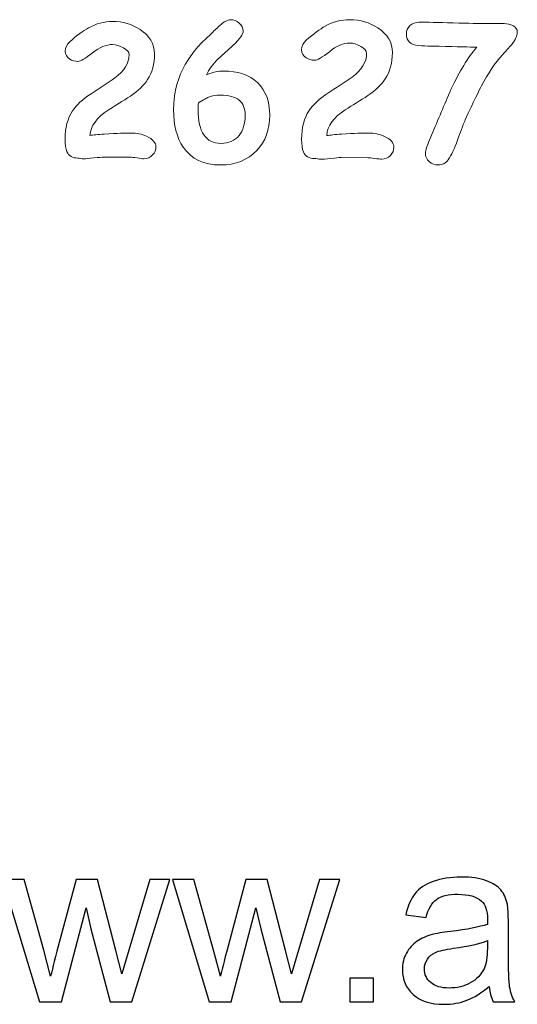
# Model space of a CAD drawing. Header units: millimetres. Extents: x -811 to 1340, y -192 to 870.
# Tile 646 of 656: x 792 to 843, y -192 to -91. Entities that reach past the tile are written whole.
import ezdxf

# ---------------------------------------------------------------- set-up
doc = ezdxf.new("R2010")
doc.units = ezdxf.units.MM
doc.header["$MEASUREMENT"] = 0
doc.layers.add('layer 1', color=7, linetype='Continuous')

msp = doc.modelspace()

# ---------------------------------------------------------------- linework, layer by layer
at = {"layer": 'layer 1', "color": 175, "lineweight": 9}
for points, knots in [([(804.9016, -104.9592), (804.7507, -104.9592), (804.5118, -104.9341), (804.1878, -104.8807), (804.1878, -104.8807), (803.867, -104.8303), (803.6344, -104.8052), (803.4929, -104.8052), (803.4929, -104.8052), (803.4929, -104.8052), (800.7853, -104.7957), (800.7853, -104.7957), (800.7853, -104.7957), (800.5495, -104.7957), (800.1973, -104.824), (799.7256, -104.8807), (799.7256, -104.8807), (799.2508, -104.9373), (798.8954, -104.9655), (798.6564, -104.9655), (798.6564, -104.9655), (798.5873, -104.9655), (798.4897, -104.953), (798.3609, -104.9277), (798.3609, -104.9277), (798.2319, -104.9026), (798.1345, -104.8931), (798.0652, -104.8931), (798.0652, -104.8931), (797.5118, -104.8931), (797.1376, -104.6667), (796.9425, -104.2203), (796.9425, -104.2203), (796.8199, -103.9373), (796.7571, -103.5002), (796.7571, -102.912), (796.7571, -102.912), (796.7571, -101.7643), (797.0117, -100.8021), (797.5212, -100.0285), (797.5212, -100.0285), (797.9143, -99.4341), (798.5495, -98.8365), (799.43, -98.2423), (799.43, -98.2423), (800.2601, -97.6951), (801.0841, -97.151), (801.908, -96.6134), (801.908, -96.6134), (802.8797, -95.9058), (803.364, -95.1039), (803.364, -94.2076), (803.364, -94.2076), (803.364, -93.975), (803.1689, -93.7422), (802.7822, -93.5127), (802.7822, -93.5127), (802.3953, -93.2831), (802.018, -93.1668), (801.6501, -93.1668), (801.6501, -93.1668), (800.9991, -93.1668), (800.3105, -93.4561), (799.5809, -94.0378), (799.5809, -94.0378), (798.8546, -94.6196), (798.3545, -94.9089), (798.0841, -94.9089), (798.0841, -94.9089), (797.7571, -94.9089), (797.4741, -94.8303), (797.2288, -94.67), (797.2288, -94.67), (796.9205, -94.4718), (796.7665, -94.1983), (796.7665, -93.8492), (796.7665, -93.8492), (796.7665, -93.4749), (796.9205, -93.151), (797.2288, -92.8807), (797.2288, -92.8807), (797.9709, -92.2234), (798.6186, -91.7455), (799.1722, -91.4436), (799.1722, -91.4436), (799.9709, -91.0063), (800.7948, -90.7894), (801.6501, -90.7894), (801.6501, -90.7894), (802.713, -90.7894), (803.6721, -91.0693), (804.5243, -91.629), (804.5243, -91.629), (805.5023, -92.2674), (805.9897, -93.1007), (805.9897, -94.1322), (805.9897, -94.1322), (805.9897, -95.1762), (805.7507, -96.0662), (805.2696, -96.7957), (805.2696, -96.7957), (804.8954, -97.3806), (804.3043, -97.9466), (803.4929, -98.5002), (803.4929, -98.5002), (802.7256, -98.9844), (801.9582, -99.4687), (801.1911, -99.9466), (801.1911, -99.9466), (800.0244, -100.7077), (799.3953, -101.5756), (799.3105, -102.5535), (799.3105, -102.5535), (799.647, -102.5095), (800.1469, -102.4624), (800.8042, -102.4058), (800.8042, -102.4058), (802.1123, -102.3397), (803.0495, -102.3051), (803.6124, -102.3051), (803.6124, -102.3051), (804.1407, -102.3051), (804.6627, -102.4183), (805.1784, -102.6447), (805.1784, -102.6447), (805.8168, -102.9277), (806.1376, -103.2926), (806.1376, -103.7328), (806.1376, -103.7328), (806.1376, -104.0536), (806.0244, -104.3335), (805.7979, -104.5724), (805.7979, -104.5724), (805.5558, -104.8303), (805.2601, -104.9592), (804.9016, -104.9592)], [0, 0, 0, 0, 0.02857143, 0.02857143, 0.02857143, 0.02857143, 0.05714286, 0.05714286, 0.05714286, 0.05714286, 0.08571429, 0.08571429, 0.08571429, 0.08571429, 0.11428571, 0.11428571, 0.11428571, 0.11428571, 0.14285714, 0.14285714, 0.14285714, 0.14285714, 0.17142857, 0.17142857, 0.17142857, 0.17142857, 0.2, 0.2, 0.2, 0.2, 0.22857143, 0.22857143, 0.22857143, 0.22857143, 0.25714286, 0.25714286, 0.25714286, 0.25714286, 0.28571429, 0.28571429, 0.28571429, 0.28571429, 0.31428571, 0.31428571, 0.31428571, 0.31428571, 0.34285714, 0.34285714, 0.34285714, 0.34285714, 0.37142857, 0.37142857, 0.37142857, 0.37142857, 0.4, 0.4, 0.4, 0.4, 0.42857143, 0.42857143, 0.42857143, 0.42857143, 0.45714286, 0.45714286, 0.45714286, 0.45714286, 0.48571429, 0.48571429, 0.48571429, 0.48571429, 0.51428571, 0.51428571, 0.51428571, 0.51428571, 0.54285714, 0.54285714, 0.54285714, 0.54285714, 0.57142857, 0.57142857, 0.57142857, 0.57142857, 0.6, 0.6, 0.6, 0.6, 0.62857143, 0.62857143, 0.62857143, 0.62857143, 0.65714286, 0.65714286, 0.65714286, 0.65714286, 0.68571429, 0.68571429, 0.68571429, 0.68571429, 0.71428571, 0.71428571, 0.71428571, 0.71428571, 0.74285714, 0.74285714, 0.74285714, 0.74285714, 0.77142857, 0.77142857, 0.77142857, 0.77142857, 0.8, 0.8, 0.8, 0.8, 0.82857143, 0.82857143, 0.82857143, 0.82857143, 0.85714286, 0.85714286, 0.85714286, 0.85714286, 0.88571429, 0.88571429, 0.88571429, 0.88571429, 0.91428571, 0.91428571, 0.91428571, 0.91428571, 0.94285714, 0.94285714, 0.94285714, 0.94285714, 1, 1, 1, 1]), ([(812.8073, -105.6039), (811.0683, -105.6039), (809.7853, -104.9907), (808.9551, -103.7611), (808.9551, -103.7611), (808.2916, -102.7768), (807.9614, -101.4875), (807.9614, -99.89), (807.9614, -99.89), (807.9614, -96.8995), (809.2317, -94.3082), (811.7758, -92.1164), (811.7758, -92.1164), (812.0934, -91.8083), (812.4142, -91.5033), (812.7318, -91.2014), (812.7318, -91.2014), (813.1815, -90.8021), (813.5525, -90.6039), (813.8481, -90.6039), (813.8481, -90.6039), (814.1846, -90.6039), (814.4834, -90.7202), (814.7412, -90.9497), (814.7412, -90.9497), (814.9991, -91.1794), (815.1343, -91.4592), (815.1469, -91.7832), (815.1469, -91.7832), (815.1595, -92.0913), (814.8104, -92.585), (814.0965, -93.2674), (814.0965, -93.2674), (813.5871, -93.7328), (813.0808, -94.1983), (812.5746, -94.6574), (812.5746, -94.6574), (812.0117, -95.2108), (811.6029, -95.7517), (811.3513, -96.28), (811.3513, -96.28), (811.6814, -96.151), (811.9897, -96.0567), (812.2759, -95.9939), (812.2759, -95.9939), (812.562, -95.9341), (812.8261, -95.9026), (813.0652, -95.9026), (813.0652, -95.9026), (814.5997, -95.9026), (815.7884, -96.302), (816.6312, -97.1039), (816.6312, -97.1039), (817.4708, -97.9058), (817.8921, -99.0221), (817.8921, -100.4529), (817.8921, -100.4529), (817.8921, -101.9404), (817.4457, -103.1606), (816.5557, -104.1102), (816.5557, -104.1102), (815.6155, -105.1071), (814.3671, -105.6039), (812.8073, -105.6039)], [0, 0, 0, 0, 0.05882353, 0.05882353, 0.05882353, 0.05882353, 0.11764706, 0.11764706, 0.11764706, 0.11764706, 0.17647059, 0.17647059, 0.17647059, 0.17647059, 0.23529412, 0.23529412, 0.23529412, 0.23529412, 0.29411765, 0.29411765, 0.29411765, 0.29411765, 0.35294118, 0.35294118, 0.35294118, 0.35294118, 0.41176471, 0.41176471, 0.41176471, 0.41176471, 0.47058824, 0.47058824, 0.47058824, 0.47058824, 0.52941176, 0.52941176, 0.52941176, 0.52941176, 0.58823529, 0.58823529, 0.58823529, 0.58823529, 0.64705882, 0.64705882, 0.64705882, 0.64705882, 0.70588235, 0.70588235, 0.70588235, 0.70588235, 0.76470588, 0.76470588, 0.76470588, 0.76470588, 0.82352941, 0.82352941, 0.82352941, 0.82352941, 0.88235294, 0.88235294, 0.88235294, 0.88235294, 1, 1, 1, 1]), ([(829.4591, -105.0062), (829.3057, -105.0062), (829.0629, -104.9807), (828.7336, -104.9263), (828.7336, -104.9263), (828.4076, -104.8751), (828.1711, -104.8496), (828.0273, -104.8496), (828.0273, -104.8496), (828.0273, -104.8496), (825.2753, -104.8399), (825.2753, -104.8399), (825.2753, -104.8399), (825.0356, -104.8399), (824.6776, -104.8688), (824.1982, -104.9263), (824.1982, -104.9263), (823.7156, -104.9839), (823.3544, -105.0125), (823.1114, -105.0125), (823.1114, -105.0125), (823.0412, -105.0125), (822.942, -104.9999), (822.811, -104.9742), (822.811, -104.9742), (822.68, -104.9487), (822.5809, -104.939), (822.5105, -104.939), (822.5105, -104.939), (821.9481, -104.939), (821.5677, -104.7089), (821.3694, -104.2551), (821.3694, -104.2551), (821.2448, -103.9674), (821.1809, -103.5232), (821.1809, -102.9254), (821.1809, -102.9254), (821.1809, -101.7589), (821.4398, -100.7808), (821.9576, -99.9945), (821.9576, -99.9945), (822.3571, -99.3904), (823.0028, -98.783), (823.8977, -98.179), (823.8977, -98.179), (824.7415, -97.6229), (825.5789, -97.0699), (826.4164, -96.5234), (826.4164, -96.5234), (827.404, -95.8042), (827.8963, -94.9892), (827.8963, -94.0782), (827.8963, -94.0782), (827.8963, -93.8417), (827.698, -93.6051), (827.3049, -93.3718), (827.3049, -93.3718), (826.9117, -93.1385), (826.5282, -93.0202), (826.1543, -93.0202), (826.1543, -93.0202), (825.4926, -93.0202), (824.7927, -93.3142), (824.0511, -93.9056), (824.0511, -93.9056), (823.3128, -94.4969), (822.8045, -94.7909), (822.5297, -94.7909), (822.5297, -94.7909), (822.1974, -94.7909), (821.9097, -94.711), (821.6604, -94.5481), (821.6604, -94.5481), (821.3471, -94.3467), (821.1905, -94.0687), (821.1905, -93.7138), (821.1905, -93.7138), (821.1905, -93.3334), (821.3471, -93.0042), (821.6604, -92.7294), (821.6604, -92.7294), (822.4147, -92.0614), (823.073, -91.5756), (823.6357, -91.2687), (823.6357, -91.2687), (824.4475, -90.8243), (825.2849, -90.6039), (826.1543, -90.6039), (826.1543, -90.6039), (827.2346, -90.6039), (828.2094, -90.8884), (829.0756, -91.4572), (829.0756, -91.4572), (830.0697, -92.1061), (830.5651, -92.953), (830.5651, -94.0015), (830.5651, -94.0015), (830.5651, -95.0626), (830.3221, -95.9672), (829.8332, -96.7087), (829.8332, -96.7087), (829.4528, -97.3032), (828.852, -97.8785), (828.0273, -98.4411), (828.0273, -98.4411), (827.2474, -98.9333), (826.4675, -99.4255), (825.6877, -99.9113), (825.6877, -99.9113), (824.5018, -100.6849), (823.8625, -101.5671), (823.7763, -102.561), (823.7763, -102.561), (824.1183, -102.5163), (824.6264, -102.4684), (825.2945, -102.4109), (825.2945, -102.4109), (826.624, -102.3437), (827.5766, -102.3085), (828.1487, -102.3085), (828.1487, -102.3085), (828.6857, -102.3085), (829.2163, -102.4236), (829.7405, -102.6537), (829.7405, -102.6537), (830.3893, -102.9414), (830.7153, -103.3122), (830.7153, -103.7597), (830.7153, -103.7597), (830.7153, -104.0857), (830.6003, -104.3702), (830.3702, -104.613), (830.3702, -104.613), (830.124, -104.8751), (829.8235, -105.0062), (829.4591, -105.0062)], [0, 0, 0, 0, 0.02857143, 0.02857143, 0.02857143, 0.02857143, 0.05714286, 0.05714286, 0.05714286, 0.05714286, 0.08571429, 0.08571429, 0.08571429, 0.08571429, 0.11428571, 0.11428571, 0.11428571, 0.11428571, 0.14285714, 0.14285714, 0.14285714, 0.14285714, 0.17142857, 0.17142857, 0.17142857, 0.17142857, 0.2, 0.2, 0.2, 0.2, 0.22857143, 0.22857143, 0.22857143, 0.22857143, 0.25714286, 0.25714286, 0.25714286, 0.25714286, 0.28571429, 0.28571429, 0.28571429, 0.28571429, 0.31428571, 0.31428571, 0.31428571, 0.31428571, 0.34285714, 0.34285714, 0.34285714, 0.34285714, 0.37142857, 0.37142857, 0.37142857, 0.37142857, 0.4, 0.4, 0.4, 0.4, 0.42857143, 0.42857143, 0.42857143, 0.42857143, 0.45714286, 0.45714286, 0.45714286, 0.45714286, 0.48571429, 0.48571429, 0.48571429, 0.48571429, 0.51428571, 0.51428571, 0.51428571, 0.51428571, 0.54285714, 0.54285714, 0.54285714, 0.54285714, 0.57142857, 0.57142857, 0.57142857, 0.57142857, 0.6, 0.6, 0.6, 0.6, 0.62857143, 0.62857143, 0.62857143, 0.62857143, 0.65714286, 0.65714286, 0.65714286, 0.65714286, 0.68571429, 0.68571429, 0.68571429, 0.68571429, 0.71428571, 0.71428571, 0.71428571, 0.71428571, 0.74285714, 0.74285714, 0.74285714, 0.74285714, 0.77142857, 0.77142857, 0.77142857, 0.77142857, 0.8, 0.8, 0.8, 0.8, 0.82857143, 0.82857143, 0.82857143, 0.82857143, 0.85714286, 0.85714286, 0.85714286, 0.85714286, 0.88571429, 0.88571429, 0.88571429, 0.88571429, 0.91428571, 0.91428571, 0.91428571, 0.91428571, 0.94285714, 0.94285714, 0.94285714, 0.94285714, 1, 1, 1, 1]), ([(839.2812, -93.4325), (838.5813, -93.4261), (837.2804, -93.3975), (835.3787, -93.3494), (835.3787, -93.3494), (834.9024, -93.3494), (834.1928, -93.3271), (833.2531, -93.2824), (833.2531, -93.2824), (832.422, -93.2152), (832.0066, -92.8125), (832.0066, -92.0742), (832.0066, -92.0742), (832.0066, -91.7322), (832.1312, -91.4445), (832.3805, -91.2112), (832.3805, -91.2112), (832.6298, -90.9811), (832.9366, -90.866), (833.2978, -90.866), (833.2978, -90.866), (834.0841, -90.866), (835.2668, -90.8884), (836.8425, -90.9362), (836.8425, -90.9362), (838.4182, -90.9843), (839.6009, -91.0066), (840.3872, -91.0066), (840.3872, -91.0066), (840.3872, -91.0066), (842.1003, -91.0066), (842.1003, -91.0066), (842.1003, -91.0066), (842.4392, -91.0066), (842.7363, -91.0736), (842.9921, -91.2047), (842.9921, -91.2047), (843.3085, -91.3646), (843.4683, -91.6043), (843.4683, -91.924), (843.4683, -91.924), (843.4683, -92.266), (843.2798, -92.675), (842.9058, -93.1513), (842.9058, -93.1513), (842.5926, -93.4997), (842.2792, -93.8512), (841.9597, -94.1996), (841.9597, -94.1996), (841.1669, -95.0786), (840.435, -96.159), (839.7606, -97.4406), (839.7606, -97.4406), (839.5465, -97.8401), (838.9872, -99.01), (838.0827, -100.9501), (838.0827, -100.9501), (837.9643, -101.2059), (837.6991, -101.9058), (837.2867, -103.0469), (837.2867, -103.0469), (836.9736, -103.9099), (836.6571, -104.5843), (836.331, -105.0701), (836.331, -105.0701), (836.0817, -105.4249), (835.7365, -105.6039), (835.2923, -105.6039), (835.2923, -105.6039), (834.9503, -105.6039), (834.6434, -105.4888), (834.3749, -105.2587), (834.3749, -105.2587), (834.1064, -105.0254), (833.9722, -104.7409), (833.9722, -104.3957), (833.9722, -104.3957), (833.9722, -104.1272), (834.18, -103.504), (834.5987, -102.5226), (834.5987, -102.5226), (835.2731, -100.9501), (835.9443, -99.3775), (836.6124, -97.805), (836.6124, -97.805), (837.4754, -95.9704), (838.3639, -94.5129), (839.2812, -93.4325)], [0, 0, 0, 0, 0.04347826, 0.04347826, 0.04347826, 0.04347826, 0.08695652, 0.08695652, 0.08695652, 0.08695652, 0.13043478, 0.13043478, 0.13043478, 0.13043478, 0.17391304, 0.17391304, 0.17391304, 0.17391304, 0.2173913, 0.2173913, 0.2173913, 0.2173913, 0.26086957, 0.26086957, 0.26086957, 0.26086957, 0.30434783, 0.30434783, 0.30434783, 0.30434783, 0.34782609, 0.34782609, 0.34782609, 0.34782609, 0.39130435, 0.39130435, 0.39130435, 0.39130435, 0.43478261, 0.43478261, 0.43478261, 0.43478261, 0.47826087, 0.47826087, 0.47826087, 0.47826087, 0.52173913, 0.52173913, 0.52173913, 0.52173913, 0.56521739, 0.56521739, 0.56521739, 0.56521739, 0.60869565, 0.60869565, 0.60869565, 0.60869565, 0.65217391, 0.65217391, 0.65217391, 0.65217391, 0.69565217, 0.69565217, 0.69565217, 0.69565217, 0.73913043, 0.73913043, 0.73913043, 0.73913043, 0.7826087, 0.7826087, 0.7826087, 0.7826087, 0.82608696, 0.82608696, 0.82608696, 0.82608696, 0.86956522, 0.86956522, 0.86956522, 0.86956522, 0.91304348, 0.91304348, 0.91304348, 0.91304348, 1, 1, 1, 1]), ([(812.8073, -98.3901), (812.3513, -98.3901), (811.9425, -98.4624), (811.5809, -98.6101), (811.5809, -98.6101), (811.3891, -98.692), (811.0399, -98.8838), (810.5305, -99.1919), (810.5305, -99.1919), (810.5054, -99.4436), (810.4928, -99.6762), (810.4928, -99.8931), (810.4928, -99.8931), (810.4928, -101.0536), (810.691, -101.9246), (811.0841, -102.5033), (811.0841, -102.5033), (811.477, -103.0851), (812.0652, -103.3743), (812.8513, -103.3743), (812.8513, -103.3743), (813.6563, -103.3743), (814.279, -103.1039), (814.7223, -102.563), (814.7223, -102.563), (815.1469, -102.0473), (815.3576, -101.3428), (815.3576, -100.4529), (815.3576, -100.4529), (815.3576, -99.7674), (815.1469, -99.2485), (814.7223, -98.9058), (814.7223, -98.9058), (814.2978, -98.563), (813.6595, -98.3901), (812.8073, -98.3901)], [0, 0, 0, 0, 0.1, 0.1, 0.1, 0.1, 0.2, 0.2, 0.2, 0.2, 0.3, 0.3, 0.3, 0.3, 0.4, 0.4, 0.4, 0.4, 0.5, 0.5, 0.5, 0.5, 0.6, 0.6, 0.6, 0.6, 0.7, 0.7, 0.7, 0.7, 0.8, 0.8, 0.8, 0.8, 1, 1, 1, 1])]:
    msp.add_open_spline(points, degree=3, knots=knots, dxfattribs=at)
at = {"layer": 'layer 1', "color": 250}
for points, knots in [([(794.1065, -191.9948), (794.1065, -191.9948), (790.298, -179.3916), (790.298, -179.3916), (790.298, -179.3916), (790.298, -179.3916), (792.5321, -179.3916), (792.5321, -179.3916), (792.5321, -179.3916), (792.5321, -179.3916), (794.5436, -186.6645), (794.5436, -186.6645), (794.5436, -186.6645), (794.5436, -186.6645), (795.2559, -189.3722), (795.2559, -189.3722), (795.2559, -189.3722), (795.2843, -189.2386), (795.5028, -188.3725), (795.9075, -186.7738), (795.9075, -186.7738), (795.9075, -186.7738), (797.9029, -179.3916), (797.9029, -179.3916), (797.9029, -179.3916), (797.9029, -179.3916), (800.0924, -179.3916), (800.0924, -179.3916), (800.0924, -179.3916), (800.0924, -179.3916), (801.9906, -186.709), (801.9906, -186.709), (801.9906, -186.709), (801.9906, -186.709), (802.6098, -189.1091), (802.6098, -189.1091), (802.6098, -189.1091), (802.6098, -189.1091), (803.3343, -186.6767), (803.3343, -186.6767), (803.3343, -186.6767), (803.3343, -186.6767), (805.5117, -179.3916), (805.5117, -179.3916), (805.5117, -179.3916), (805.5117, -179.3916), (807.588, -179.3916), (807.588, -179.3916), (807.588, -179.3916), (807.588, -179.3916), (803.6338, -191.9948), (803.6338, -191.9948), (803.6338, -191.9948), (803.6338, -191.9948), (801.424, -191.9948), (801.424, -191.9948), (801.424, -191.9948), (801.424, -191.9948), (799.4246, -184.4547), (799.4246, -184.4547), (799.4246, -184.4547), (799.4246, -184.4547), (798.9187, -182.2975), (798.9187, -182.2975), (798.9187, -182.2975), (798.9187, -182.2975), (796.3689, -191.9948), (796.3689, -191.9948), (796.3689, -191.9948), (796.3689, -191.9948), (794.1065, -191.9948), (794.1065, -191.9948)], [0, 0, 0, 0, 0.05263158, 0.05263158, 0.05263158, 0.05263158, 0.10526316, 0.10526316, 0.10526316, 0.10526316, 0.15789474, 0.15789474, 0.15789474, 0.15789474, 0.21052632, 0.21052632, 0.21052632, 0.21052632, 0.26315789, 0.26315789, 0.26315789, 0.26315789, 0.31578947, 0.31578947, 0.31578947, 0.31578947, 0.36842105, 0.36842105, 0.36842105, 0.36842105, 0.42105263, 0.42105263, 0.42105263, 0.42105263, 0.47368421, 0.47368421, 0.47368421, 0.47368421, 0.52631579, 0.52631579, 0.52631579, 0.52631579, 0.57894737, 0.57894737, 0.57894737, 0.57894737, 0.63157895, 0.63157895, 0.63157895, 0.63157895, 0.68421053, 0.68421053, 0.68421053, 0.68421053, 0.73684211, 0.73684211, 0.73684211, 0.73684211, 0.78947368, 0.78947368, 0.78947368, 0.78947368, 0.84210526, 0.84210526, 0.84210526, 0.84210526, 0.89473684, 0.89473684, 0.89473684, 0.89473684, 1, 1, 1, 1]), ([(811.6434, -191.9948), (811.6434, -191.9948), (807.8349, -179.3916), (807.8349, -179.3916), (807.8349, -179.3916), (807.8349, -179.3916), (810.069, -179.3916), (810.069, -179.3916), (810.069, -179.3916), (810.069, -179.3916), (812.0805, -186.6645), (812.0805, -186.6645), (812.0805, -186.6645), (812.0805, -186.6645), (812.7928, -189.3722), (812.7928, -189.3722), (812.7928, -189.3722), (812.8212, -189.2386), (813.0397, -188.3725), (813.4444, -186.7738), (813.4444, -186.7738), (813.4444, -186.7738), (815.4398, -179.3916), (815.4398, -179.3916), (815.4398, -179.3916), (815.4398, -179.3916), (817.6293, -179.3916), (817.6293, -179.3916), (817.6293, -179.3916), (817.6293, -179.3916), (819.5275, -186.709), (819.5275, -186.709), (819.5275, -186.709), (819.5275, -186.709), (820.1467, -189.1091), (820.1467, -189.1091), (820.1467, -189.1091), (820.1467, -189.1091), (820.8712, -186.6767), (820.8712, -186.6767), (820.8712, -186.6767), (820.8712, -186.6767), (823.0486, -179.3916), (823.0486, -179.3916), (823.0486, -179.3916), (823.0486, -179.3916), (825.1249, -179.3916), (825.1249, -179.3916), (825.1249, -179.3916), (825.1249, -179.3916), (821.1707, -191.9948), (821.1707, -191.9948), (821.1707, -191.9948), (821.1707, -191.9948), (818.9609, -191.9948), (818.9609, -191.9948), (818.9609, -191.9948), (818.9609, -191.9948), (816.9615, -184.4547), (816.9615, -184.4547), (816.9615, -184.4547), (816.9615, -184.4547), (816.4556, -182.2975), (816.4556, -182.2975), (816.4556, -182.2975), (816.4556, -182.2975), (813.9058, -191.9948), (813.9058, -191.9948), (813.9058, -191.9948), (813.9058, -191.9948), (811.6434, -191.9948), (811.6434, -191.9948)], [0, 0, 0, 0, 0.05263158, 0.05263158, 0.05263158, 0.05263158, 0.10526316, 0.10526316, 0.10526316, 0.10526316, 0.15789474, 0.15789474, 0.15789474, 0.15789474, 0.21052632, 0.21052632, 0.21052632, 0.21052632, 0.26315789, 0.26315789, 0.26315789, 0.26315789, 0.31578947, 0.31578947, 0.31578947, 0.31578947, 0.36842105, 0.36842105, 0.36842105, 0.36842105, 0.42105263, 0.42105263, 0.42105263, 0.42105263, 0.47368421, 0.47368421, 0.47368421, 0.47368421, 0.52631579, 0.52631579, 0.52631579, 0.52631579, 0.57894737, 0.57894737, 0.57894737, 0.57894737, 0.63157895, 0.63157895, 0.63157895, 0.63157895, 0.68421053, 0.68421053, 0.68421053, 0.68421053, 0.73684211, 0.73684211, 0.73684211, 0.73684211, 0.78947368, 0.78947368, 0.78947368, 0.78947368, 0.84210526, 0.84210526, 0.84210526, 0.84210526, 0.89473684, 0.89473684, 0.89473684, 0.89473684, 1, 1, 1, 1]), ([(840.5531, -190.4164), (839.7598, -191.0923), (838.9949, -191.5658), (838.2623, -191.8451), (838.2623, -191.8451), (837.5298, -192.1243), (836.7446, -192.2619), (835.9028, -192.2619), (835.9028, -192.2619), (834.5186, -192.2619), (833.4542, -191.926), (832.7095, -191.2501), (832.7095, -191.2501), (831.9648, -190.5783), (831.5924, -189.7162), (831.5924, -188.6679), (831.5924, -188.6679), (831.5924, -188.0527), (831.7341, -187.4902), (832.0133, -186.9802), (832.0133, -186.9802), (832.2966, -186.4703), (832.6649, -186.0655), (833.1182, -185.7579), (833.1182, -185.7579), (833.5756, -185.4503), (834.0855, -185.2156), (834.6562, -185.0578), (834.6562, -185.0578), (835.0771, -184.9485), (835.7125, -184.8433), (836.5584, -184.738), (836.5584, -184.738), (838.2826, -184.5357), (839.5575, -184.2888), (840.371, -184.0055), (840.371, -184.0055), (840.3791, -183.7141), (840.3831, -183.5279), (840.3831, -183.451), (840.3831, -183.451), (840.3831, -182.5849), (840.1807, -181.9737), (839.776, -181.6176), (839.776, -181.6176), (839.2296, -181.1359), (838.4161, -180.8971), (837.3396, -180.8971), (837.3396, -180.8971), (836.3318, -180.8971), (835.5871, -181.0752), (835.1095, -181.4273), (835.1095, -181.4273), (834.6279, -181.7795), (834.2758, -182.4027), (834.0451, -183.3012), (834.0451, -183.3012), (834.0451, -183.3012), (831.9567, -183.0098), (831.9567, -183.0098), (831.9567, -183.0098), (832.1469, -182.1154), (832.4585, -181.3909), (832.8956, -180.8405), (832.8956, -180.8405), (833.3327, -180.2901), (833.9641, -179.8691), (834.7898, -179.5696), (834.7898, -179.5696), (835.6114, -179.2742), (836.5706, -179.1244), (837.6552, -179.1244), (837.6552, -179.1244), (838.7318, -179.1244), (839.6101, -179.2499), (840.286, -179.5049), (840.286, -179.5049), (840.9578, -179.7599), (841.4556, -180.0756), (841.7713, -180.46), (841.7713, -180.46), (842.087, -180.8445), (842.3096, -181.3302), (842.4391, -181.9171), (842.4391, -181.9171), (842.5079, -182.2813), (842.5444, -182.937), (842.5444, -183.88), (842.5444, -183.88), (842.5444, -183.88), (842.5444, -186.7131), (842.5444, -186.7131), (842.5444, -186.7131), (842.5444, -188.6922), (842.5889, -189.9428), (842.6779, -190.473), (842.6779, -190.473), (842.7629, -191.0032), (842.941, -191.5091), (843.2, -191.9948), (843.2, -191.9948), (843.2, -191.9948), (840.9659, -191.9948), (840.9659, -191.9948), (840.9659, -191.9948), (840.7514, -191.5456), (840.6138, -191.0194), (840.5531, -190.4164)], [0, 0, 0, 0, 0.03571429, 0.03571429, 0.03571429, 0.03571429, 0.07142857, 0.07142857, 0.07142857, 0.07142857, 0.10714286, 0.10714286, 0.10714286, 0.10714286, 0.14285714, 0.14285714, 0.14285714, 0.14285714, 0.17857143, 0.17857143, 0.17857143, 0.17857143, 0.21428571, 0.21428571, 0.21428571, 0.21428571, 0.25, 0.25, 0.25, 0.25, 0.28571429, 0.28571429, 0.28571429, 0.28571429, 0.32142857, 0.32142857, 0.32142857, 0.32142857, 0.35714286, 0.35714286, 0.35714286, 0.35714286, 0.39285714, 0.39285714, 0.39285714, 0.39285714, 0.42857143, 0.42857143, 0.42857143, 0.42857143, 0.46428571, 0.46428571, 0.46428571, 0.46428571, 0.5, 0.5, 0.5, 0.5, 0.53571429, 0.53571429, 0.53571429, 0.53571429, 0.57142857, 0.57142857, 0.57142857, 0.57142857, 0.60714286, 0.60714286, 0.60714286, 0.60714286, 0.64285714, 0.64285714, 0.64285714, 0.64285714, 0.67857143, 0.67857143, 0.67857143, 0.67857143, 0.71428571, 0.71428571, 0.71428571, 0.71428571, 0.75, 0.75, 0.75, 0.75, 0.78571429, 0.78571429, 0.78571429, 0.78571429, 0.82142857, 0.82142857, 0.82142857, 0.82142857, 0.85714286, 0.85714286, 0.85714286, 0.85714286, 0.89285714, 0.89285714, 0.89285714, 0.89285714, 0.92857143, 0.92857143, 0.92857143, 0.92857143, 1, 1, 1, 1]), ([(840.3831, -185.681), (839.606, -185.9967), (838.4404, -186.2638), (836.8863, -186.4824), (836.8863, -186.4824), (836.004, -186.6079), (835.3807, -186.7495), (835.0164, -186.9074), (835.0164, -186.9074), (834.6522, -187.0652), (834.3729, -187.2959), (834.1746, -187.5954), (834.1746, -187.5954), (833.9763, -187.8989), (833.8751, -188.2349), (833.8751, -188.6072), (833.8751, -188.6072), (833.8751, -189.1698), (834.0896, -189.6433), (834.5226, -190.0197), (834.5226, -190.0197), (834.9557, -190.3961), (835.5871, -190.5863), (836.4168, -190.5863), (836.4168, -190.5863), (837.2384, -190.5863), (837.9709, -190.4083), (838.6144, -190.0481), (838.6144, -190.0481), (839.2539, -189.6919), (839.7275, -189.2022), (840.027, -188.5829), (840.027, -188.5829), (840.2576, -188.1013), (840.371, -187.393), (840.371, -186.4581), (840.371, -186.4581), (840.371, -186.4581), (840.3831, -185.681), (840.3831, -185.681)], [0, 0, 0, 0, 0.09090909, 0.09090909, 0.09090909, 0.09090909, 0.18181818, 0.18181818, 0.18181818, 0.18181818, 0.27272727, 0.27272727, 0.27272727, 0.27272727, 0.36363636, 0.36363636, 0.36363636, 0.36363636, 0.45454545, 0.45454545, 0.45454545, 0.45454545, 0.54545455, 0.54545455, 0.54545455, 0.54545455, 0.63636364, 0.63636364, 0.63636364, 0.63636364, 0.72727273, 0.72727273, 0.72727273, 0.72727273, 0.81818182, 0.81818182, 0.81818182, 0.81818182, 1, 1, 1, 1]), ([(826.1812, -191.9948), (826.1812, -191.9948), (826.1812, -189.5664), (826.1812, -189.5664), (826.1812, -189.5664), (826.1812, -189.5664), (828.6096, -189.5664), (828.6096, -189.5664), (828.6096, -189.5664), (828.6096, -189.5664), (828.6096, -191.9948), (828.6096, -191.9948), (828.6096, -191.9948), (828.6096, -191.9948), (826.1812, -191.9948), (826.1812, -191.9948)], [0, 0, 0, 0, 0.2, 0.2, 0.2, 0.2, 0.4, 0.4, 0.4, 0.4, 0.6, 0.6, 0.6, 0.6, 1, 1, 1, 1])]:
    msp.add_open_spline(points, degree=3, knots=knots, dxfattribs=at)

doc.saveas('drawing.dxf')
